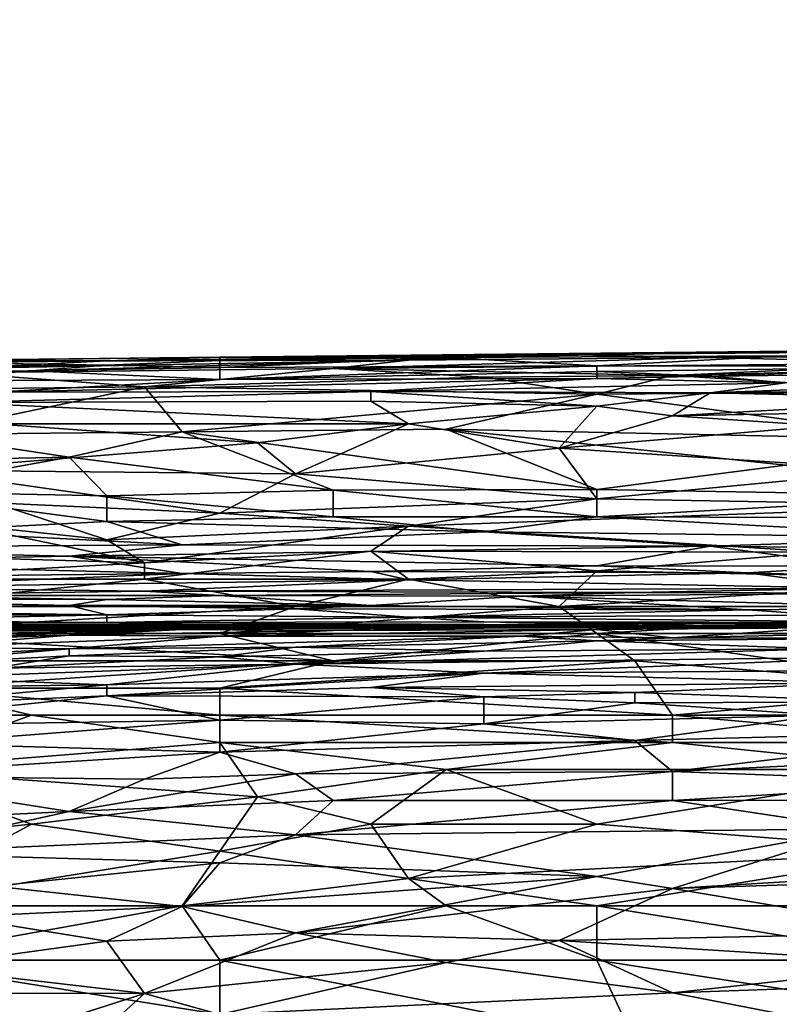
# Model space of a CAD drawing. Extents: x -160 to 10, y -10 to 160.
# Tile 301 of 450: x -0.0899 to -0.0565, y 0.237 to 0.2802. Entities that reach past the tile are written whole.
import ezdxf

# ---------------------------------------------------------------- set-up
doc = ezdxf.new("R2010")
doc.units = 0
doc.styles.get("Standard").update_dxf_attribs({"font": 'ARIAL.TTF'})
doc.dimstyles.new('EZ_METRIC', dxfattribs={"dimtxt": 8, "dimasz": 5, "dimexe": 1.25, "dimexo": 5, "dimtad": 1, "dimdec": 0, "dimcen": 2.5, "dimazin": 3, "dimtfac": 1, "dimtmove": 0, "dimatfit": 3})

# ---------------------------------------------------------------- blocks, each defined once
blk = doc.blocks.new('_CLOSEDFILLED')
at = {"color": 0, "linetype": 'BYBLOCK'}
blk.add_solid([(-1, 0.164399), (0, 0), (-1, -0.164399)], dxfattribs=at)
blk = doc.blocks.new('*D1')
for p, q in [((-5.3, 150.265798), (-10.3, 150.265798)), ((-0.3, 5.265798), (-0.3, 150.265798)), ((-0.3, 150.265798), (0.3, 150.265798)), ((0.3, 5.265798), (0.3, 150.265798)), ((5.3, 150.265798), (10.3, 150.265798))]:
    blk.add_line(p, q)
at = {"layer": 'Defpoints'}
for p in [(-0.3, 150.265798), (-0.3, 0.265798), (0.3, 0.265798)]:
    blk.add_point(p, dxfattribs=at)
at = {"xscale": 5, "yscale": 5}
blk.add_blockref('_CLOSEDFILLED', (-0.3, 150.265798), dxfattribs=at)
at = {"xscale": 5, "yscale": 5, "rotation": 180}
blk.add_blockref('_CLOSEDFILLED', (0.3, 150.265798), dxfattribs=at)
at = {"insert": (0, 154.890798), "char_height": 8, "attachment_point": 5}
blk.add_mtext('1', dxfattribs=at)

msp = doc.modelspace()

# ---------------------------------------------------------------- linework, layer by layer
for points in [[(-0.094304, 0.265209, 1.146081), (-0.081062, 0.265236, 1.149203), (-0.081062, 0.26538, 1.14452)], [(-0.094304, 0.265233, 1.14452), (-0.081062, 0.26538, 1.14452), (-0.086027, 0.265221, 1.141397)], [(-0.094304, 0.265233, 1.14452), (-0.094304, 0.265209, 1.146081), (-0.081062, 0.26538, 1.14452)], [(-0.086027, 0.265221, 1.141397), (-0.081062, 0.26538, 1.14452), (-0.066165, 0.265497, 1.142958)], [(-0.072786, 0.265243, 1.139836), (-0.086027, 0.265221, 1.141397), (-0.066165, 0.265497, 1.142958)], [(-0.081062, 0.26538, 1.14452), (-0.054578, 0.265653, 1.146081), (-0.066165, 0.265497, 1.142958)], [(-0.07113, 0.265362, 1.149203), (-0.054578, 0.265653, 1.146081), (-0.081062, 0.26538, 1.14452)], [(-0.081062, 0.265236, 1.149203), (-0.07113, 0.265362, 1.149203), (-0.081062, 0.26538, 1.14452)], [(-0.072786, 0.265243, 1.139836), (-0.066165, 0.265497, 1.142958), (-0.059544, 0.265365, 1.139836)], [(-0.07113, 0.265362, 1.149203), (-0.056233, 0.265434, 1.150764), (-0.054578, 0.265653, 1.146081)], [(-0.07113, 0.265362, 1.149203), (-0.06451, 0.26499, 1.153887), (-0.056233, 0.265434, 1.150764)], [(-0.066165, 0.265497, 1.142958), (-0.054578, 0.265653, 1.146081), (-0.042992, 0.265672, 1.142958)], [(-0.066165, 0.265497, 1.142958), (-0.042992, 0.265672, 1.142958), (-0.059544, 0.265365, 1.139836)], [(-0.047957, 0.264967, 1.155448), (-0.056233, 0.265434, 1.150764), (-0.06451, 0.26499, 1.153887)], [(-0.059544, 0.265365, 1.139836), (-0.042992, 0.265672, 1.142958), (-0.047957, 0.265447, 1.139836)], [(-0.049613, 0.265117, 1.136713), (-0.059544, 0.265365, 1.139836), (-0.047957, 0.265447, 1.139836)], [(-0.115821, 0.264839, 1.147642), (-0.086027, 0.265031, 1.150764), (-0.094304, 0.265159, 1.147642)], [(-0.104235, 0.264721, 1.150764), (-0.086027, 0.265031, 1.150764), (-0.115821, 0.264839, 1.147642)], [(-0.086027, 0.265221, 1.141397), (-0.104235, 0.26501, 1.141397), (-0.094304, 0.265233, 1.14452)], [(-0.104235, 0.26501, 1.141397), (-0.086027, 0.265221, 1.141397), (-0.092648, 0.264877, 1.138275)], [(-0.104235, 0.264721, 1.150764), (-0.089338, 0.264775, 1.152326), (-0.086027, 0.265031, 1.150764)], [(-0.094304, 0.265159, 1.147642), (-0.081062, 0.265236, 1.149203), (-0.094304, 0.265209, 1.146081)], [(-0.081062, 0.265236, 1.149203), (-0.094304, 0.265159, 1.147642), (-0.086027, 0.265031, 1.150764)], [(-0.092648, 0.264877, 1.138275), (-0.086027, 0.265221, 1.141397), (-0.072786, 0.265243, 1.139836)], [(-0.092648, 0.264684, 1.136713), (-0.072786, 0.265243, 1.139836), (-0.076096, 0.264879, 1.136713)], [(-0.092648, 0.264877, 1.138275), (-0.072786, 0.265243, 1.139836), (-0.092648, 0.264684, 1.136713)], [(-0.089338, 0.264775, 1.152326), (-0.081062, 0.264921, 1.152326), (-0.086027, 0.265031, 1.150764)], [(-0.081062, 0.265236, 1.149203), (-0.086027, 0.265031, 1.150764), (-0.081062, 0.264921, 1.152326)], [(-0.081062, 0.265236, 1.149203), (-0.081062, 0.264921, 1.152326), (-0.07113, 0.265362, 1.149203)], [(-0.06451, 0.26499, 1.153887), (-0.07113, 0.265362, 1.149203), (-0.081062, 0.264921, 1.152326)], [(-0.081062, 0.2644, 1.155448), (-0.06451, 0.264741, 1.155448), (-0.06451, 0.26499, 1.153887)], [(-0.081062, 0.264921, 1.152326), (-0.081062, 0.2644, 1.155448), (-0.06451, 0.26499, 1.153887)], [(-0.076096, 0.264879, 1.136713), (-0.059544, 0.265365, 1.139836), (-0.049613, 0.265117, 1.136713)], [(-0.059544, 0.265365, 1.139836), (-0.076096, 0.264879, 1.136713), (-0.072786, 0.265243, 1.139836)], [(-0.076096, 0.264879, 1.136713), (-0.049613, 0.265117, 1.136713), (-0.061199, 0.264576, 1.133591)], [(-0.06451, 0.26499, 1.153887), (-0.06451, 0.264741, 1.155448), (-0.047957, 0.264967, 1.155448)], [(-0.06451, 0.264741, 1.155448), (-0.059544, 0.26454, 1.157009), (-0.047957, 0.264967, 1.155448)], [(-0.061199, 0.264576, 1.133591), (-0.049613, 0.265117, 1.136713), (-0.047957, 0.264911, 1.135152)], [(-0.059544, 0.26454, 1.157009), (-0.042992, 0.26473, 1.157009), (-0.047957, 0.264967, 1.155448)], [(-0.104235, 0.264721, 1.150764), (-0.099269, 0.264311, 1.153887), (-0.089338, 0.264775, 1.152326)], [(-0.099269, 0.264311, 1.153887), (-0.081062, 0.2644, 1.155448), (-0.089338, 0.264775, 1.152326)], [(-0.097614, 0.263923, 1.13203), (-0.092648, 0.264684, 1.136713), (-0.084372, 0.264081, 1.13203)], [(-0.092648, 0.264684, 1.136713), (-0.076096, 0.264879, 1.136713), (-0.084372, 0.264081, 1.13203)], [(-0.089338, 0.264775, 1.152326), (-0.081062, 0.2644, 1.155448), (-0.081062, 0.264921, 1.152326)], [(-0.084372, 0.264081, 1.13203), (-0.076096, 0.264879, 1.136713), (-0.069475, 0.2645, 1.133591)], [(-0.081062, 0.2644, 1.155448), (-0.06451, 0.264437, 1.157009), (-0.06451, 0.264741, 1.155448)], [(-0.069475, 0.2645, 1.133591), (-0.076096, 0.264879, 1.136713), (-0.061199, 0.264576, 1.133591)], [(-0.069475, 0.2645, 1.133591), (-0.061199, 0.264576, 1.133591), (-0.06451, 0.263752, 1.128907)], [(-0.06451, 0.264437, 1.157009), (-0.059544, 0.26454, 1.157009), (-0.06451, 0.264741, 1.155448)], [(-0.06451, 0.263752, 1.128907), (-0.061199, 0.264576, 1.133591), (-0.049613, 0.26386, 1.128907)], [(-0.06451, 0.264437, 1.157009), (-0.056233, 0.264252, 1.158571), (-0.059544, 0.26454, 1.157009)], [(-0.061199, 0.264576, 1.133591), (-0.047957, 0.264911, 1.135152), (-0.049613, 0.26386, 1.128907)], [(-0.059544, 0.26454, 1.157009), (-0.056233, 0.264252, 1.158571), (-0.042992, 0.26473, 1.157009)], [(-0.099269, 0.264311, 1.153887), (-0.090993, 0.263845, 1.157009), (-0.081062, 0.2644, 1.155448)], [(-0.097614, 0.263923, 1.13203), (-0.084372, 0.264081, 1.13203), (-0.094304, 0.261978, 1.121101)], [(-0.094304, 0.261978, 1.121101), (-0.084372, 0.264081, 1.13203), (-0.082717, 0.262104, 1.121101)], [(-0.090993, 0.263845, 1.157009), (-0.06451, 0.264437, 1.157009), (-0.081062, 0.2644, 1.155448)], [(-0.06451, 0.264437, 1.157009), (-0.090993, 0.263845, 1.157009), (-0.074441, 0.263868, 1.158571)], [(-0.084372, 0.264081, 1.13203), (-0.069475, 0.2645, 1.133591), (-0.06451, 0.263752, 1.128907)], [(-0.082717, 0.262104, 1.121101), (-0.084372, 0.264081, 1.13203), (-0.06451, 0.263752, 1.128907)], [(-0.074441, 0.263868, 1.158571), (-0.056233, 0.264252, 1.158571), (-0.06451, 0.264437, 1.157009)], [(-0.074441, 0.263868, 1.158571), (-0.059544, 0.263804, 1.160132), (-0.056233, 0.264252, 1.158571)], [(-0.059544, 0.263804, 1.160132), (-0.039681, 0.264066, 1.160132), (-0.044647, 0.264382, 1.158571)], [(-0.056233, 0.264252, 1.158571), (-0.059544, 0.263804, 1.160132), (-0.044647, 0.264382, 1.158571)], [(-0.092648, 0.263384, 1.158571), (-0.074441, 0.263439, 1.160132), (-0.074441, 0.263868, 1.158571)], [(-0.074441, 0.263868, 1.158571), (-0.090993, 0.263845, 1.157009), (-0.092648, 0.263384, 1.158571)], [(-0.06451, 0.263752, 1.128907), (-0.07113, 0.262211, 1.121101), (-0.082717, 0.262104, 1.121101)], [(-0.059544, 0.263804, 1.160132), (-0.074441, 0.263868, 1.158571), (-0.06451, 0.263231, 1.161693)], [(-0.074441, 0.263439, 1.160132), (-0.06451, 0.263231, 1.161693), (-0.074441, 0.263868, 1.158571)], [(-0.06451, 0.263752, 1.128907), (-0.049613, 0.261764, 1.117979), (-0.07113, 0.262211, 1.121101)], [(-0.049613, 0.26386, 1.128907), (-0.049613, 0.261764, 1.117979), (-0.06451, 0.263752, 1.128907)], [(-0.06451, 0.263231, 1.161693), (-0.061199, 0.262797, 1.163254), (-0.059544, 0.263804, 1.160132)], [(-0.061199, 0.262797, 1.163254), (-0.047957, 0.263545, 1.161693), (-0.059544, 0.263804, 1.160132)], [(-0.059544, 0.263804, 1.160132), (-0.047957, 0.263545, 1.161693), (-0.039681, 0.264066, 1.160132)], [(-0.074441, 0.263439, 1.160132), (-0.092648, 0.263384, 1.158571), (-0.072786, 0.262447, 1.163254)], [(-0.072786, 0.262447, 1.163254), (-0.092648, 0.263384, 1.158571), (-0.090993, 0.262456, 1.161693)], [(-0.072786, 0.262447, 1.163254), (-0.06451, 0.263231, 1.161693), (-0.074441, 0.263439, 1.160132)], [(-0.066165, 0.261386, 1.166377), (-0.06451, 0.263231, 1.161693), (-0.072786, 0.262447, 1.163254)], [(-0.061199, 0.262797, 1.163254), (-0.06451, 0.263231, 1.161693), (-0.066165, 0.261386, 1.166377)], [(-0.061199, 0.262797, 1.163254), (-0.047957, 0.26305, 1.163254), (-0.047957, 0.263545, 1.161693)], [(-0.054578, 0.262367, 1.164815), (-0.061199, 0.262797, 1.163254), (-0.066165, 0.261386, 1.166377)], [(-0.047957, 0.26305, 1.163254), (-0.061199, 0.262797, 1.163254), (-0.054578, 0.262367, 1.164815)], [(-0.079407, 0.261621, 1.164815), (-0.090993, 0.262456, 1.161693), (-0.094304, 0.260411, 1.166377)], [(-0.090993, 0.262456, 1.161693), (-0.079407, 0.261621, 1.164815), (-0.072786, 0.262447, 1.163254)], [(-0.077751, 0.260253, 1.167938), (-0.072786, 0.262447, 1.163254), (-0.079407, 0.261621, 1.164815)], [(-0.066165, 0.261386, 1.166377), (-0.072786, 0.262447, 1.163254), (-0.077751, 0.260253, 1.167938)], [(-0.066165, 0.261386, 1.166377), (-0.051268, 0.26042, 1.169499), (-0.054578, 0.262367, 1.164815)], [(-0.109201, 0.260563, 1.113295), (-0.094304, 0.261978, 1.121101), (-0.087683, 0.260991, 1.114856)], [(-0.082717, 0.262104, 1.121101), (-0.087683, 0.260991, 1.114856), (-0.094304, 0.261978, 1.121101)], [(-0.087683, 0.260991, 1.114856), (-0.082717, 0.262104, 1.121101), (-0.076096, 0.259539, 1.105489)], [(-0.082717, 0.262104, 1.121101), (-0.07113, 0.262211, 1.121101), (-0.06451, 0.25956, 1.105489)], [(-0.076096, 0.259539, 1.105489), (-0.082717, 0.262104, 1.121101), (-0.06451, 0.25956, 1.105489)], [(-0.056233, 0.260632, 1.111734), (-0.07113, 0.262211, 1.121101), (-0.049613, 0.261764, 1.117979)], [(-0.06451, 0.25956, 1.105489), (-0.07113, 0.262211, 1.121101), (-0.056233, 0.260632, 1.111734)], [(-0.094304, 0.260411, 1.166377), (-0.077751, 0.260253, 1.167938), (-0.079407, 0.261621, 1.164815)], [(-0.077751, 0.260253, 1.167938), (-0.06451, 0.259157, 1.17106), (-0.066165, 0.261386, 1.166377)], [(-0.066165, 0.261386, 1.166377), (-0.06451, 0.259157, 1.17106), (-0.051268, 0.26042, 1.169499)], [(-0.087683, 0.260991, 1.114856), (-0.095959, 0.259486, 1.105489), (-0.109201, 0.260563, 1.113295)], [(-0.095959, 0.259486, 1.105489), (-0.087683, 0.260991, 1.114856), (-0.086027, 0.259282, 1.103928)], [(-0.086027, 0.259282, 1.103928), (-0.087683, 0.260991, 1.114856), (-0.076096, 0.259539, 1.105489)], [(-0.06451, 0.25956, 1.105489), (-0.056233, 0.260632, 1.111734), (-0.047957, 0.259288, 1.103928)], [(-0.094304, 0.260411, 1.166377), (-0.081062, 0.258523, 1.17106), (-0.077751, 0.260253, 1.167938)], [(-0.090993, 0.258981, 1.169499), (-0.081062, 0.258523, 1.17106), (-0.094304, 0.260411, 1.166377)], [(-0.081062, 0.258523, 1.17106), (-0.06451, 0.259157, 1.17106), (-0.077751, 0.260253, 1.167938)], [(-0.06451, 0.259157, 1.17106), (-0.047957, 0.25887, 1.172621), (-0.051268, 0.26042, 1.169499)], [(-0.095959, 0.259486, 1.105489), (-0.086027, 0.259282, 1.103928), (-0.086027, 0.258163, 1.096122)], [(-0.094304, 0.257738, 1.092999), (-0.095959, 0.259486, 1.105489), (-0.086027, 0.258163, 1.096122)], [(-0.086027, 0.259282, 1.103928), (-0.076096, 0.259539, 1.105489), (-0.076096, 0.258373, 1.097683)], [(-0.076096, 0.259539, 1.105489), (-0.06451, 0.25956, 1.105489), (-0.06451, 0.258362, 1.097683)], [(-0.076096, 0.258373, 1.097683), (-0.076096, 0.259539, 1.105489), (-0.06451, 0.258362, 1.097683)], [(-0.06451, 0.25956, 1.105489), (-0.047957, 0.259288, 1.103928), (-0.06451, 0.258362, 1.097683)], [(-0.092648, 0.258063, 1.17106), (-0.086027, 0.257359, 1.172621), (-0.090993, 0.258981, 1.169499)], [(-0.090993, 0.258981, 1.169499), (-0.086027, 0.257359, 1.172621), (-0.081062, 0.258523, 1.17106)], [(-0.086027, 0.258163, 1.096122), (-0.086027, 0.259282, 1.103928), (-0.076096, 0.258373, 1.097683)], [(-0.06451, 0.259157, 1.17106), (-0.081062, 0.258523, 1.17106), (-0.072786, 0.257952, 1.172621)], [(-0.047957, 0.25887, 1.172621), (-0.06451, 0.259157, 1.17106), (-0.072786, 0.257952, 1.172621)], [(-0.06451, 0.258362, 1.097683), (-0.047957, 0.259288, 1.103928), (-0.049613, 0.25833, 1.097683)], [(-0.072786, 0.257952, 1.172621), (-0.081062, 0.258523, 1.17106), (-0.086027, 0.257359, 1.172621)], [(-0.047957, 0.25887, 1.172621), (-0.072786, 0.257952, 1.172621), (-0.054578, 0.256823, 1.175309)], [(-0.099269, 0.25678, 1.172621), (-0.084372, 0.256343, 1.174183), (-0.092648, 0.258063, 1.17106)], [(-0.094304, 0.257738, 1.092999), (-0.086027, 0.258163, 1.096122), (-0.082717, 0.257142, 1.088316)], [(-0.092648, 0.258063, 1.17106), (-0.084372, 0.256343, 1.174183), (-0.086027, 0.257359, 1.172621)], [(-0.086027, 0.258163, 1.096122), (-0.076096, 0.258373, 1.097683), (-0.069475, 0.257715, 1.092999)], [(-0.082717, 0.257142, 1.088316), (-0.086027, 0.258163, 1.096122), (-0.069475, 0.257715, 1.092999)], [(-0.069475, 0.257715, 1.092999), (-0.076096, 0.258373, 1.097683), (-0.06451, 0.258362, 1.097683)], [(-0.047957, 0.25746, 1.091438), (-0.069475, 0.257715, 1.092999), (-0.06451, 0.258362, 1.097683)], [(-0.047957, 0.25746, 1.091438), (-0.06451, 0.258362, 1.097683), (-0.049613, 0.25833, 1.097683)], [(-0.094304, 0.257738, 1.092999), (-0.082717, 0.257142, 1.088316), (-0.104235, 0.257006, 1.086754)], [(-0.086027, 0.257359, 1.172621), (-0.084372, 0.256343, 1.174183), (-0.072786, 0.257952, 1.172621)], [(-0.084372, 0.256343, 1.174183), (-0.074441, 0.256856, 1.174183), (-0.072786, 0.257952, 1.172621)], [(-0.082717, 0.257142, 1.088316), (-0.069475, 0.257715, 1.092999), (-0.059544, 0.257086, 1.088316)], [(-0.072786, 0.257952, 1.172621), (-0.074441, 0.256856, 1.174183), (-0.054578, 0.256823, 1.175309)], [(-0.069475, 0.257715, 1.092999), (-0.047957, 0.25746, 1.091438), (-0.059544, 0.257086, 1.088316)], [(-0.059544, 0.257086, 1.088316), (-0.047957, 0.25746, 1.091438), (-0.039681, 0.256849, 1.086754)], [(-0.104235, 0.257006, 1.086754), (-0.082717, 0.257142, 1.088316), (-0.087683, 0.256634, 1.083632)], [(-0.10258, 0.256356, 1.08051), (-0.104235, 0.257006, 1.086754), (-0.087683, 0.256634, 1.083632)], [(-0.084372, 0.256343, 1.174183), (-0.099269, 0.25678, 1.172621), (-0.097614, 0.255628, 1.17425)], [(-0.082717, 0.257142, 1.088316), (-0.059544, 0.257086, 1.088316), (-0.087683, 0.256634, 1.083632)], [(-0.087683, 0.256634, 1.083632), (-0.059544, 0.257086, 1.088316), (-0.06451, 0.256223, 1.08051)], [(-0.084372, 0.255628, 1.175026), (-0.072786, 0.255628, 1.175725), (-0.074441, 0.256856, 1.174183)], [(-0.084372, 0.256343, 1.174183), (-0.084372, 0.255628, 1.175026), (-0.074441, 0.256856, 1.174183)], [(-0.054578, 0.256823, 1.175309), (-0.074441, 0.256856, 1.174183), (-0.06451, 0.255996, 1.175744)], [(-0.072786, 0.255628, 1.175725), (-0.06451, 0.255996, 1.175744), (-0.074441, 0.256856, 1.174183)], [(-0.06451, 0.256223, 1.08051), (-0.059544, 0.257086, 1.088316), (-0.052923, 0.256198, 1.08051)], [(-0.06451, 0.255996, 1.175744), (-0.046302, 0.255628, 1.176895), (-0.054578, 0.256823, 1.175309)], [(-0.059544, 0.257086, 1.088316), (-0.039681, 0.256849, 1.086754), (-0.052923, 0.256198, 1.08051)], [(-0.10258, 0.256356, 1.08051), (-0.082717, 0.25588, 1.075826), (-0.104235, 0.255664, 1.072703)], [(-0.10258, 0.256356, 1.08051), (-0.087683, 0.256634, 1.083632), (-0.082717, 0.25588, 1.075826)], [(-0.097614, 0.255628, 1.17425), (-0.084372, 0.255628, 1.175026), (-0.084372, 0.256343, 1.174183)], [(-0.087683, 0.256634, 1.083632), (-0.06451, 0.256223, 1.08051), (-0.074441, 0.255967, 1.077387)], [(-0.082717, 0.25588, 1.075826), (-0.087683, 0.256634, 1.083632), (-0.074441, 0.255967, 1.077387)], [(-0.104235, 0.255664, 1.072703), (-0.082717, 0.25588, 1.075826), (-0.097614, 0.255261, 1.066459)], [(-0.097614, 0.255261, 1.066459), (-0.082717, 0.25588, 1.075826), (-0.072786, 0.255601, 1.072703)], [(-0.082717, 0.25588, 1.075826), (-0.074441, 0.255967, 1.077387), (-0.072786, 0.255601, 1.072703)], [(-0.074441, 0.255967, 1.077387), (-0.06451, 0.256223, 1.08051), (-0.057889, 0.255907, 1.077387)], [(-0.057889, 0.255907, 1.077387), (-0.072786, 0.255601, 1.072703), (-0.074441, 0.255967, 1.077387)], [(-0.066165, 0.254434, 1.177144), (-0.06451, 0.255996, 1.175744), (-0.072786, 0.255628, 1.175725)], [(-0.072786, 0.255601, 1.072703), (-0.057889, 0.255907, 1.077387), (-0.052923, 0.255241, 1.06802)], [(-0.046302, 0.255628, 1.176895), (-0.06451, 0.255996, 1.175744), (-0.066165, 0.254434, 1.177144)], [(-0.06451, 0.256223, 1.08051), (-0.052923, 0.256198, 1.08051), (-0.057889, 0.255907, 1.077387)], [(-0.057889, 0.255907, 1.077387), (-0.052923, 0.256198, 1.08051), (-0.047957, 0.255634, 1.074265)], [(-0.057889, 0.255907, 1.077387), (-0.047957, 0.255634, 1.074265), (-0.052923, 0.255241, 1.06802)], [(-0.084372, 0.255628, 1.175026), (-0.097614, 0.255628, 1.17425), (-0.095959, 0.254434, 1.175623)], [(-0.097614, 0.255261, 1.066459), (-0.072786, 0.255601, 1.072703), (-0.084372, 0.255099, 1.063336)], [(-0.095959, 0.254434, 1.175623), (-0.077751, 0.254434, 1.176607), (-0.084372, 0.255628, 1.175026)], [(-0.084372, 0.255628, 1.175026), (-0.077751, 0.254434, 1.176607), (-0.072786, 0.255628, 1.175725)], [(-0.072786, 0.255601, 1.072703), (-0.052923, 0.255241, 1.06802), (-0.084372, 0.255099, 1.063336)], [(-0.072786, 0.255628, 1.175725), (-0.077751, 0.254434, 1.176607), (-0.066165, 0.254434, 1.177144)], [(-0.066165, 0.254434, 1.177144), (-0.044647, 0.254434, 1.177869), (-0.046302, 0.255628, 1.176895)], [(-0.097614, 0.254914, 1.058653), (-0.097614, 0.255261, 1.066459), (-0.084372, 0.255099, 1.063336)], [(-0.084372, 0.255099, 1.063336), (-0.081062, 0.254919, 1.058653), (-0.097614, 0.254914, 1.058653)], [(-0.084372, 0.255099, 1.063336), (-0.052923, 0.255241, 1.06802), (-0.062854, 0.25504, 1.063336)], [(-0.081062, 0.254919, 1.058653), (-0.084372, 0.255099, 1.063336), (-0.062854, 0.25504, 1.063336)], [(-0.081062, 0.254919, 1.058653), (-0.062854, 0.25504, 1.063336), (-0.06782, 0.254889, 1.058653)], [(-0.062854, 0.25504, 1.063336), (-0.051268, 0.255018, 1.063336), (-0.06782, 0.254889, 1.058653)], [(-0.049613, 0.254377, 1.039918), (-0.06782, 0.254889, 1.058653), (-0.051268, 0.255018, 1.063336)], [(-0.062854, 0.25504, 1.063336), (-0.052923, 0.255241, 1.06802), (-0.051268, 0.255018, 1.063336)], [(-0.10258, 0.254796, 1.05553), (-0.087683, 0.254474, 1.041479), (-0.10589, 0.254334, 1.036795)], [(-0.10258, 0.254796, 1.05553), (-0.097614, 0.254914, 1.058653), (-0.086027, 0.254743, 1.052408)], [(-0.10258, 0.254796, 1.05553), (-0.086027, 0.254743, 1.052408), (-0.087683, 0.254474, 1.041479)], [(-0.097614, 0.254914, 1.058653), (-0.081062, 0.254919, 1.058653), (-0.086027, 0.254743, 1.052408)], [(-0.087683, 0.254474, 1.041479), (-0.086027, 0.254743, 1.052408), (-0.074441, 0.254473, 1.041479)], [(-0.086027, 0.254743, 1.052408), (-0.081062, 0.254919, 1.058653), (-0.074441, 0.254473, 1.041479)], [(-0.081062, 0.254919, 1.058653), (-0.06782, 0.254889, 1.058653), (-0.074441, 0.254473, 1.041479)], [(-0.074441, 0.254473, 1.041479), (-0.06782, 0.254889, 1.058653), (-0.057889, 0.25428, 1.035234)], [(-0.057889, 0.25428, 1.035234), (-0.06782, 0.254889, 1.058653), (-0.049613, 0.254377, 1.039918)], [(-0.114166, 0.253985, 1.022745), (-0.10589, 0.254334, 1.036795), (-0.086027, 0.254067, 1.022745)], [(-0.10589, 0.254334, 1.036795), (-0.087683, 0.254474, 1.041479), (-0.086027, 0.254067, 1.022745)], [(-0.097614, 0.25324, 1.176535), (-0.081062, 0.25324, 1.177377), (-0.077751, 0.254434, 1.176607)], [(-0.097614, 0.25324, 1.176535), (-0.077751, 0.254434, 1.176607), (-0.095959, 0.254434, 1.175623)], [(-0.087683, 0.254474, 1.041479), (-0.074441, 0.254473, 1.041479), (-0.077751, 0.254328, 1.035234)], [(-0.086027, 0.254067, 1.022745), (-0.087683, 0.254474, 1.041479), (-0.077751, 0.254328, 1.035234)], [(-0.077751, 0.254328, 1.035234), (-0.072786, 0.253964, 1.019622), (-0.086027, 0.254067, 1.022745)], [(-0.081062, 0.25324, 1.177377), (-0.06451, 0.25324, 1.178045), (-0.066165, 0.254434, 1.177144)], [(-0.077751, 0.254434, 1.176607), (-0.081062, 0.25324, 1.177377), (-0.066165, 0.254434, 1.177144)], [(-0.077751, 0.254328, 1.035234), (-0.074441, 0.254473, 1.041479), (-0.057889, 0.25428, 1.035234)], [(-0.072786, 0.253964, 1.019622), (-0.077751, 0.254328, 1.035234), (-0.057889, 0.25428, 1.035234)], [(-0.072786, 0.253964, 1.019622), (-0.057889, 0.25428, 1.035234), (-0.054578, 0.254054, 1.025867)], [(-0.06451, 0.25324, 1.178045), (-0.044647, 0.254434, 1.177869), (-0.066165, 0.254434, 1.177144)], [(-0.06451, 0.25324, 1.178045), (-0.041337, 0.25324, 1.178716), (-0.044647, 0.254434, 1.177869)], [(-0.057889, 0.25428, 1.035234), (-0.049613, 0.254377, 1.039918), (-0.054578, 0.254054, 1.025867)], [(-0.114166, 0.253985, 1.022745), (-0.086027, 0.254067, 1.022745), (-0.097614, 0.253817, 1.010255)], [(-0.10589, 0.253663, 0.999326), (-0.097614, 0.253817, 1.010255), (-0.086027, 0.253729, 1.002449)], [(-0.10589, 0.253663, 0.999326), (-0.086027, 0.253729, 1.002449), (-0.082717, 0.253647, 0.993081)], [(-0.097614, 0.253817, 1.010255), (-0.086027, 0.254067, 1.022745), (-0.086027, 0.253729, 1.002449)], [(-0.086027, 0.254067, 1.022745), (-0.072786, 0.253964, 1.019622), (-0.086027, 0.253729, 1.002449)], [(-0.086027, 0.253729, 1.002449), (-0.072786, 0.253964, 1.019622), (-0.069475, 0.253754, 1.008694)], [(-0.086027, 0.253729, 1.002449), (-0.069475, 0.253754, 1.008694), (-0.061199, 0.253596, 0.99152)], [(-0.082717, 0.253647, 0.993081), (-0.086027, 0.253729, 1.002449), (-0.061199, 0.253596, 0.99152)], [(-0.081062, 0.253537, 0.858817), (-0.07113, 0.253606, 0.858817), (-0.059544, 0.253708, 0.847888)], [(-0.06451, 0.253567, 0.827592), (-0.081062, 0.253537, 0.858817), (-0.059544, 0.253708, 0.847888)], [(-0.049613, 0.253726, 1.011816), (-0.072786, 0.253964, 1.019622), (-0.054578, 0.254054, 1.025867)], [(-0.069475, 0.253754, 1.008694), (-0.072786, 0.253964, 1.019622), (-0.049613, 0.253726, 1.011816)], [(-0.07113, 0.253606, 0.858817), (-0.062854, 0.253578, 0.868184), (-0.059544, 0.253708, 0.847888)], [(-0.061199, 0.253596, 0.99152), (-0.069475, 0.253754, 1.008694), (-0.051268, 0.253647, 1.005571)], [(-0.069475, 0.253754, 1.008694), (-0.049613, 0.253726, 1.011816), (-0.051268, 0.253647, 1.005571)], [(-0.06451, 0.253567, 0.827592), (-0.059544, 0.253708, 0.847888), (-0.044647, 0.253737, 0.82447)], [(-0.047957, 0.253647, 0.813541), (-0.06451, 0.253567, 0.827592), (-0.044647, 0.253737, 0.82447)], [(-0.059544, 0.253708, 0.847888), (-0.062854, 0.253578, 0.868184), (-0.049613, 0.253716, 0.854133)], [(-0.062854, 0.253578, 0.868184), (-0.042992, 0.253662, 0.861939), (-0.049613, 0.253716, 0.854133)], [(-0.059544, 0.253708, 0.847888), (-0.046302, 0.253764, 0.843205), (-0.044647, 0.253737, 0.82447)], [(-0.059544, 0.253708, 0.847888), (-0.049613, 0.253716, 0.854133), (-0.046302, 0.253764, 0.843205)], [(-0.097614, 0.253616, 0.983714), (-0.10589, 0.253663, 0.999326), (-0.082717, 0.253647, 0.993081)], [(-0.10589, 0.253433, 0.947806), (-0.094304, 0.253547, 0.955612), (-0.089338, 0.253473, 0.935316)], [(-0.10589, 0.253433, 0.947806), (-0.089338, 0.253473, 0.935316), (-0.094304, 0.253441, 0.930633)], [(-0.100924, 0.253579, 0.971224), (-0.097614, 0.253616, 0.983714), (-0.082717, 0.253604, 0.977469)], [(-0.090993, 0.253594, 0.968102), (-0.100924, 0.253579, 0.971224), (-0.082717, 0.253604, 0.977469)], [(-0.100924, 0.253329, 0.916582), (-0.094304, 0.253441, 0.930633), (-0.084372, 0.253442, 0.910337)], [(-0.094304, 0.25338, 0.902531), (-0.100924, 0.253329, 0.916582), (-0.084372, 0.253442, 0.910337)], [(-0.097614, 0.253616, 0.983714), (-0.082717, 0.253647, 0.993081), (-0.082717, 0.253604, 0.977469)], [(-0.095959, 0.253326, 0.871306), (-0.081062, 0.253537, 0.858817), (-0.094304, 0.253323, 0.860378)], [(-0.095959, 0.253326, 0.871306), (-0.079407, 0.253502, 0.872868), (-0.081062, 0.253537, 0.858817)], [(-0.095959, 0.253361, 0.88848), (-0.094304, 0.25338, 0.902531), (-0.079407, 0.253502, 0.872868)], [(-0.095959, 0.253326, 0.871306), (-0.095959, 0.253361, 0.88848), (-0.079407, 0.253502, 0.872868)], [(-0.090993, 0.253594, 0.968102), (-0.074441, 0.253558, 0.954051), (-0.094304, 0.253547, 0.955612)], [(-0.094304, 0.253547, 0.955612), (-0.074441, 0.253558, 0.954051), (-0.089338, 0.253473, 0.935316)], [(-0.094304, 0.253323, 0.860378), (-0.081062, 0.253537, 0.858817), (-0.082717, 0.253425, 0.840082)], [(-0.079407, 0.253502, 0.872868), (-0.094304, 0.25338, 0.902531), (-0.076096, 0.253483, 0.879113)], [(-0.076096, 0.253483, 0.879113), (-0.094304, 0.25338, 0.902531), (-0.081062, 0.253453, 0.893164)], [(-0.094304, 0.253441, 0.930633), (-0.089338, 0.253473, 0.935316), (-0.084372, 0.253442, 0.910337)], [(-0.081062, 0.253453, 0.893164), (-0.094304, 0.25338, 0.902531), (-0.084372, 0.253442, 0.910337)], [(-0.094304, 0.253189, 0.844766), (-0.094304, 0.253323, 0.860378), (-0.082717, 0.253425, 0.840082)], [(-0.094304, 0.253189, 0.844766), (-0.082717, 0.253425, 0.840082), (-0.094304, 0.253029, 0.833837)], [(-0.087683, 0.253172, 0.829154), (-0.094304, 0.253029, 0.833837), (-0.082717, 0.253425, 0.840082)], [(-0.090993, 0.253594, 0.968102), (-0.082717, 0.253604, 0.977469), (-0.06782, 0.253594, 0.966541)], [(-0.090993, 0.253594, 0.968102), (-0.06782, 0.253594, 0.966541), (-0.074441, 0.253558, 0.954051)], [(-0.089338, 0.253473, 0.935316), (-0.074441, 0.253558, 0.954051), (-0.074441, 0.253504, 0.938439)], [(-0.089338, 0.253473, 0.935316), (-0.074441, 0.253504, 0.938439), (-0.061199, 0.253497, 0.92751)], [(-0.089338, 0.253473, 0.935316), (-0.061199, 0.253497, 0.92751), (-0.06451, 0.253491, 0.915021)], [(-0.089338, 0.253473, 0.935316), (-0.06451, 0.253491, 0.915021), (-0.084372, 0.253442, 0.910337)], [(-0.087683, 0.253172, 0.829154), (-0.082717, 0.253425, 0.840082), (-0.076096, 0.253372, 0.82447)], [(-0.087683, 0.253172, 0.829154), (-0.076096, 0.253372, 0.82447), (-0.081062, 0.253136, 0.816664)], [(-0.084372, 0.253442, 0.910337), (-0.052923, 0.253542, 0.899408), (-0.06451, 0.253492, 0.894725)], [(-0.084372, 0.253442, 0.910337), (-0.06451, 0.253491, 0.915021), (-0.052923, 0.253542, 0.899408)], [(-0.081062, 0.253453, 0.893164), (-0.084372, 0.253442, 0.910337), (-0.06451, 0.253492, 0.894725)], [(-0.082717, 0.253647, 0.993081), (-0.06782, 0.253592, 0.977469), (-0.082717, 0.253604, 0.977469)], [(-0.082717, 0.253647, 0.993081), (-0.061199, 0.253596, 0.99152), (-0.06782, 0.253592, 0.977469)], [(-0.082717, 0.253604, 0.977469), (-0.06782, 0.253592, 0.977469), (-0.06782, 0.253594, 0.966541)], [(-0.082717, 0.253425, 0.840082), (-0.06451, 0.253567, 0.827592), (-0.076096, 0.253372, 0.82447)], [(-0.082717, 0.253425, 0.840082), (-0.081062, 0.253537, 0.858817), (-0.06451, 0.253567, 0.827592)], [(-0.081062, 0.253537, 0.858817), (-0.079407, 0.253502, 0.872868), (-0.07113, 0.253606, 0.858817)], [(-0.081062, 0.253453, 0.893164), (-0.06451, 0.253492, 0.894725), (-0.076096, 0.253483, 0.879113)], [(-0.081062, 0.253136, 0.816664), (-0.076096, 0.253372, 0.82447), (-0.06451, 0.253415, 0.813541)], [(-0.06451, 0.253415, 0.813541), (-0.06782, 0.253131, 0.802613), (-0.081062, 0.253136, 0.816664)], [(-0.079407, 0.253502, 0.872868), (-0.076096, 0.253483, 0.879113), (-0.07113, 0.253606, 0.858817)], [(-0.07113, 0.253606, 0.858817), (-0.076096, 0.253483, 0.879113), (-0.062854, 0.253578, 0.868184)], [(-0.062854, 0.253578, 0.868184), (-0.076096, 0.253483, 0.879113), (-0.057889, 0.253544, 0.87599)], [(-0.076096, 0.253372, 0.82447), (-0.06451, 0.253567, 0.827592), (-0.06451, 0.253415, 0.813541)], [(-0.06451, 0.253492, 0.894725), (-0.057889, 0.253544, 0.87599), (-0.076096, 0.253483, 0.879113)], [(-0.074441, 0.253558, 0.954051), (-0.06782, 0.253594, 0.966541), (-0.062854, 0.253571, 0.957173)], [(-0.074441, 0.253558, 0.954051), (-0.062854, 0.253571, 0.957173), (-0.074441, 0.253504, 0.938439)], [(-0.074441, 0.253504, 0.938439), (-0.062854, 0.253571, 0.957173), (-0.049613, 0.253516, 0.936878)], [(-0.074441, 0.253504, 0.938439), (-0.049613, 0.253516, 0.936878), (-0.061199, 0.253497, 0.92751)], [(-0.06782, 0.253592, 0.977469), (-0.061199, 0.253596, 0.99152), (-0.046302, 0.253561, 0.986837)], [(-0.06782, 0.253592, 0.977469), (-0.046302, 0.253561, 0.986837), (-0.06782, 0.253594, 0.966541)], [(-0.06782, 0.253594, 0.966541), (-0.046302, 0.253561, 0.986837), (-0.036371, 0.253585, 0.969663)], [(-0.06782, 0.253594, 0.966541), (-0.036371, 0.253585, 0.969663), (-0.062854, 0.253571, 0.957173)], [(-0.06782, 0.253131, 0.802613), (-0.06451, 0.253415, 0.813541), (-0.061199, 0.253053, 0.794807)], [(-0.06451, 0.253415, 0.813541), (-0.06451, 0.253567, 0.827592), (-0.047957, 0.253647, 0.813541)], [(-0.06451, 0.253415, 0.813541), (-0.047957, 0.253647, 0.813541), (-0.054578, 0.253498, 0.808858)], [(-0.06451, 0.253492, 0.894725), (-0.052923, 0.253542, 0.899408), (-0.057889, 0.253544, 0.87599)], [(-0.052923, 0.253542, 0.899408), (-0.06451, 0.253491, 0.915021), (-0.044647, 0.253535, 0.918143)], [(-0.06451, 0.253491, 0.915021), (-0.061199, 0.253497, 0.92751), (-0.044647, 0.253535, 0.918143)], [(-0.054578, 0.253498, 0.808858), (-0.061199, 0.253053, 0.794807), (-0.06451, 0.253415, 0.813541)], [(-0.062854, 0.253578, 0.868184), (-0.057889, 0.253544, 0.87599), (-0.042992, 0.253662, 0.861939)], [(-0.031405, 0.25357, 0.957173), (-0.062854, 0.253571, 0.957173), (-0.036371, 0.253585, 0.969663)], [(-0.062854, 0.253571, 0.957173), (-0.031405, 0.25357, 0.957173), (-0.039681, 0.253532, 0.944684)], [(-0.049613, 0.253516, 0.936878), (-0.062854, 0.253571, 0.957173), (-0.039681, 0.253532, 0.944684)], [(-0.061199, 0.253596, 0.99152), (-0.051268, 0.253647, 1.005571), (-0.02975, 0.253549, 0.999326)], [(-0.046302, 0.253561, 0.986837), (-0.061199, 0.253596, 0.99152), (-0.02975, 0.253549, 0.999326)], [(-0.061199, 0.253497, 0.92751), (-0.049613, 0.253516, 0.936878), (-0.044647, 0.253535, 0.918143)], [(-0.047957, 0.253358, 0.796368), (-0.061199, 0.253053, 0.794807), (-0.054578, 0.253498, 0.808858)], [(-0.061199, 0.253053, 0.794807), (-0.047957, 0.253358, 0.796368), (-0.051268, 0.253048, 0.788562)], [(-0.057889, 0.253544, 0.87599), (-0.041337, 0.253583, 0.879113), (-0.042992, 0.253662, 0.861939)], [(-0.057889, 0.253544, 0.87599), (-0.052923, 0.253542, 0.899408), (-0.041337, 0.253583, 0.879113)], [(-0.100924, 0.25275, 0.833837), (-0.094304, 0.253029, 0.833837), (-0.087683, 0.253172, 0.829154)], [(-0.100924, 0.25275, 0.833837), (-0.087683, 0.253172, 0.829154), (-0.094304, 0.252634, 0.813541)], [(-0.097614, 0.25324, 1.176535), (-0.076096, 0.252046, 1.178313), (-0.081062, 0.25324, 1.177377)], [(-0.095959, 0.252046, 1.177424), (-0.076096, 0.252046, 1.178313), (-0.097614, 0.25324, 1.176535)], [(-0.094304, 0.252634, 0.813541), (-0.087683, 0.253172, 0.829154), (-0.081062, 0.253136, 0.816664)], [(-0.094304, 0.252634, 0.813541), (-0.081062, 0.253136, 0.816664), (-0.087683, 0.252579, 0.802613)], [(-0.081062, 0.253136, 0.816664), (-0.06782, 0.253131, 0.802613), (-0.087683, 0.252579, 0.802613)], [(-0.087683, 0.252579, 0.802613), (-0.06782, 0.253131, 0.802613), (-0.077751, 0.252641, 0.794807)], [(-0.076096, 0.252046, 1.178313), (-0.06451, 0.25324, 1.178045), (-0.081062, 0.25324, 1.177377)], [(-0.077751, 0.252641, 0.794807), (-0.06782, 0.253131, 0.802613), (-0.06451, 0.252921, 0.793246)], [(-0.069475, 0.252469, 0.785439), (-0.077751, 0.252641, 0.794807), (-0.06451, 0.252921, 0.793246)], [(-0.076096, 0.252046, 1.178313), (-0.062854, 0.252046, 1.178795), (-0.06451, 0.25324, 1.178045)], [(-0.069475, 0.252469, 0.785439), (-0.06451, 0.252921, 0.793246), (-0.054578, 0.25258, 0.780756)], [(-0.06451, 0.252921, 0.793246), (-0.06782, 0.253131, 0.802613), (-0.061199, 0.253053, 0.794807)], [(-0.041337, 0.25324, 1.178716), (-0.06451, 0.25324, 1.178045), (-0.047957, 0.250851, 1.179653)], [(-0.062854, 0.252046, 1.178795), (-0.047957, 0.250851, 1.179653), (-0.06451, 0.25324, 1.178045)], [(-0.06451, 0.252921, 0.793246), (-0.061199, 0.253053, 0.794807), (-0.051268, 0.253048, 0.788562)], [(-0.06451, 0.252921, 0.793246), (-0.051268, 0.253048, 0.788562), (-0.054578, 0.25258, 0.780756)], [(-0.097614, 0.252084, 0.79949), (-0.094304, 0.252634, 0.813541), (-0.087683, 0.252579, 0.802613)], [(-0.097614, 0.251738, 0.790123), (-0.097614, 0.252084, 0.79949), (-0.087683, 0.252579, 0.802613)], [(-0.097614, 0.251738, 0.790123), (-0.087683, 0.252579, 0.802613), (-0.087683, 0.252262, 0.793246)], [(-0.087683, 0.252262, 0.793246), (-0.077751, 0.252641, 0.794807), (-0.081062, 0.252225, 0.787001)], [(-0.087683, 0.252262, 0.793246), (-0.087683, 0.252579, 0.802613), (-0.077751, 0.252641, 0.794807)], [(-0.081062, 0.252225, 0.787001), (-0.077751, 0.252641, 0.794807), (-0.069475, 0.252469, 0.785439)], [(-0.081062, 0.252225, 0.787001), (-0.069475, 0.252469, 0.785439), (-0.077751, 0.251895, 0.779195)], [(-0.077751, 0.251895, 0.779195), (-0.069475, 0.252469, 0.785439), (-0.054578, 0.25258, 0.780756)], [(-0.051268, 0.252223, 0.774511), (-0.077751, 0.251895, 0.779195), (-0.054578, 0.25258, 0.780756)], [(-0.087683, 0.252262, 0.793246), (-0.090993, 0.251727, 0.783878), (-0.097614, 0.251738, 0.790123)], [(-0.094304, 0.250851, 1.178133), (-0.076096, 0.252046, 1.178313), (-0.095959, 0.252046, 1.177424)], [(-0.094304, 0.250851, 1.178133), (-0.081062, 0.250851, 1.178696), (-0.076096, 0.252046, 1.178313)], [(-0.087683, 0.252262, 0.793246), (-0.081062, 0.252225, 0.787001), (-0.090993, 0.251727, 0.783878)], [(-0.081062, 0.252225, 0.787001), (-0.077751, 0.251895, 0.779195), (-0.090993, 0.251727, 0.783878)], [(-0.081062, 0.250851, 1.178696), (-0.061199, 0.249657, 1.17976), (-0.062854, 0.252046, 1.178795)], [(-0.062854, 0.252046, 1.178795), (-0.076096, 0.252046, 1.178313), (-0.081062, 0.250851, 1.178696)], [(-0.077751, 0.251895, 0.779195), (-0.051268, 0.252223, 0.774511), (-0.069475, 0.251498, 0.771389)], [(-0.069475, 0.251498, 0.771389), (-0.051268, 0.252223, 0.774511), (-0.052923, 0.251621, 0.768266)], [(-0.061199, 0.249657, 1.17976), (-0.047957, 0.250851, 1.179653), (-0.062854, 0.252046, 1.178795)], [(-0.094304, 0.251298, 0.779195), (-0.077751, 0.251895, 0.779195), (-0.086027, 0.250995, 0.771389)], [(-0.094304, 0.251298, 0.779195), (-0.090993, 0.251727, 0.783878), (-0.077751, 0.251895, 0.779195)], [(-0.086027, 0.250995, 0.771389), (-0.077751, 0.251895, 0.779195), (-0.069475, 0.251498, 0.771389)], [(-0.069475, 0.251498, 0.771389), (-0.052923, 0.251621, 0.768266), (-0.052923, 0.251084, 0.763582)], [(-0.095959, 0.25087, 0.774511), (-0.094304, 0.251298, 0.779195), (-0.086027, 0.250995, 0.771389)], [(-0.069475, 0.251498, 0.771389), (-0.086027, 0.250503, 0.766705), (-0.086027, 0.250995, 0.771389)], [(-0.069475, 0.251498, 0.771389), (-0.074441, 0.250881, 0.766705), (-0.086027, 0.250503, 0.766705)], [(-0.074441, 0.250881, 0.766705), (-0.069475, 0.251498, 0.771389), (-0.052923, 0.251084, 0.763582)], [(-0.100924, 0.249657, 1.178335), (-0.089338, 0.249657, 1.178825), (-0.094304, 0.250851, 1.178133)], [(-0.095959, 0.25009, 0.766705), (-0.095959, 0.25087, 0.774511), (-0.086027, 0.250995, 0.771389)], [(-0.095959, 0.25009, 0.766705), (-0.086027, 0.250995, 0.771389), (-0.086027, 0.250503, 0.766705)], [(-0.081062, 0.250851, 1.178696), (-0.094304, 0.250851, 1.178133), (-0.081062, 0.249657, 1.179144)], [(-0.081062, 0.249657, 1.179144), (-0.094304, 0.250851, 1.178133), (-0.089338, 0.249657, 1.178825)], [(-0.086027, 0.250503, 0.766705), (-0.074441, 0.250881, 0.766705), (-0.069475, 0.250472, 0.762021)], [(-0.081062, 0.249657, 1.179144), (-0.061199, 0.249657, 1.17976), (-0.081062, 0.250851, 1.178696)], [(-0.062854, 0.250654, 0.762021), (-0.074441, 0.250881, 0.766705), (-0.052923, 0.251084, 0.763582)], [(-0.069475, 0.250472, 0.762021), (-0.074441, 0.250881, 0.766705), (-0.062854, 0.250654, 0.762021)], [(-0.052923, 0.251084, 0.763582), (-0.051268, 0.250252, 0.757338), (-0.062854, 0.250654, 0.762021)], [(-0.047957, 0.249657, 1.180046), (-0.047957, 0.250851, 1.179653), (-0.061199, 0.249657, 1.17976)], [(-0.099269, 0.249163, 0.76046), (-0.086027, 0.250503, 0.766705), (-0.081062, 0.249444, 0.757338)], [(-0.095959, 0.25009, 0.766705), (-0.086027, 0.250503, 0.766705), (-0.099269, 0.249163, 0.76046)], [(-0.081062, 0.249444, 0.757338), (-0.086027, 0.250503, 0.766705), (-0.069475, 0.250472, 0.762021)], [(-0.081062, 0.249444, 0.757338), (-0.069475, 0.250472, 0.762021), (-0.069475, 0.249274, 0.754215)], [(-0.069475, 0.250472, 0.762021), (-0.062854, 0.250654, 0.762021), (-0.062854, 0.250207, 0.758899)], [(-0.062854, 0.250207, 0.758899), (-0.069475, 0.249274, 0.754215), (-0.069475, 0.250472, 0.762021)], [(-0.062854, 0.250654, 0.762021), (-0.051268, 0.250252, 0.757338), (-0.062854, 0.250207, 0.758899)], [(-0.062854, 0.250207, 0.758899), (-0.051268, 0.250252, 0.757338), (-0.054578, 0.249662, 0.754215)], [(-0.054578, 0.249662, 0.754215), (-0.069475, 0.249274, 0.754215), (-0.062854, 0.250207, 0.758899)], [(-0.100924, 0.249657, 1.178335), (-0.095959, 0.247269, 1.179228), (-0.089338, 0.249657, 1.178825)], [(-0.099269, 0.249163, 0.76046), (-0.081062, 0.249444, 0.757338), (-0.094304, 0.24842, 0.754215)], [(-0.095959, 0.247269, 1.179228), (-0.081062, 0.248463, 1.179493), (-0.089338, 0.249657, 1.178825)], [(-0.094304, 0.24842, 0.754215), (-0.081062, 0.249444, 0.757338), (-0.081062, 0.248031, 0.749532)], [(-0.081062, 0.248463, 1.179493), (-0.081062, 0.249657, 1.179144), (-0.089338, 0.249657, 1.178825)], [(-0.061199, 0.248463, 1.180075), (-0.061199, 0.249657, 1.17976), (-0.081062, 0.249657, 1.179144)], [(-0.081062, 0.248463, 1.179493), (-0.061199, 0.248463, 1.180075), (-0.081062, 0.249657, 1.179144)], [(-0.081062, 0.248031, 0.749532), (-0.081062, 0.249444, 0.757338), (-0.069475, 0.249274, 0.754215)], [(-0.069475, 0.249274, 0.754215), (-0.054578, 0.249662, 0.754215), (-0.062854, 0.248556, 0.749532)], [(-0.062854, 0.248556, 0.749532), (-0.054578, 0.249662, 0.754215), (-0.046302, 0.248979, 0.749532)], [(-0.047957, 0.248463, 1.180337), (-0.047957, 0.249657, 1.180046), (-0.061199, 0.249657, 1.17976)], [(-0.061199, 0.248463, 1.180075), (-0.047957, 0.248463, 1.180337), (-0.061199, 0.249657, 1.17976)], [(-0.069475, 0.249274, 0.754215), (-0.062854, 0.248556, 0.749532), (-0.081062, 0.248031, 0.749532)], [(-0.046302, 0.248979, 0.749532), (-0.061199, 0.247183, 0.743287), (-0.062854, 0.248556, 0.749532)], [(-0.061199, 0.247183, 0.743287), (-0.046302, 0.248979, 0.749532), (-0.044647, 0.247981, 0.744848)], [(-0.081062, 0.248031, 0.749532), (-0.062854, 0.248556, 0.749532), (-0.077751, 0.247093, 0.744848)], [(-0.062854, 0.248556, 0.749532), (-0.061199, 0.247183, 0.743287), (-0.077751, 0.247093, 0.744848)], [(-0.094304, 0.24842, 0.754215), (-0.081062, 0.248031, 0.749532), (-0.097614, 0.247, 0.74797)], [(-0.079407, 0.246074, 1.180022), (-0.081062, 0.248463, 1.179493), (-0.095959, 0.247269, 1.179228)], [(-0.07113, 0.247269, 1.18007), (-0.061199, 0.248463, 1.180075), (-0.081062, 0.248463, 1.179493)], [(-0.079407, 0.246074, 1.180022), (-0.07113, 0.247269, 1.18007), (-0.081062, 0.248463, 1.179493)], [(-0.07113, 0.247269, 1.18007), (-0.049613, 0.247269, 1.180514), (-0.061199, 0.248463, 1.180075)], [(-0.049613, 0.247269, 1.180514), (-0.047957, 0.248463, 1.180337), (-0.061199, 0.248463, 1.180075)], [(-0.081062, 0.248031, 0.749532), (-0.084372, 0.246853, 0.744848), (-0.097614, 0.247, 0.74797)], [(-0.081062, 0.248031, 0.749532), (-0.077751, 0.247093, 0.744848), (-0.084372, 0.246853, 0.744848)], [(-0.047957, 0.246705, 0.740164), (-0.061199, 0.247183, 0.743287), (-0.044647, 0.247981, 0.744848)], [(-0.100924, 0.243686, 1.17955), (-0.089338, 0.24488, 1.179838), (-0.095959, 0.247269, 1.179228)], [(-0.089338, 0.24488, 1.179838), (-0.079407, 0.246074, 1.180022), (-0.095959, 0.247269, 1.179228)], [(-0.079407, 0.246074, 1.180022), (-0.074441, 0.24488, 1.18029), (-0.07113, 0.247269, 1.18007)], [(-0.06451, 0.24488, 1.180524), (-0.07113, 0.247269, 1.18007), (-0.074441, 0.24488, 1.18029)], [(-0.049613, 0.247269, 1.180514), (-0.07113, 0.247269, 1.18007), (-0.06451, 0.24488, 1.180524)], [(-0.049613, 0.243686, 1.180824), (-0.049613, 0.247269, 1.180514), (-0.06451, 0.24488, 1.180524)], [(-0.097614, 0.247, 0.74797), (-0.087683, 0.245439, 0.740164), (-0.099269, 0.24488, 0.740216)], [(-0.084372, 0.246853, 0.744848), (-0.087683, 0.245439, 0.740164), (-0.097614, 0.247, 0.74797)], [(-0.077751, 0.247093, 0.744848), (-0.087683, 0.245439, 0.740164), (-0.084372, 0.246853, 0.744848)], [(-0.087683, 0.245439, 0.740164), (-0.077751, 0.247093, 0.744848), (-0.076096, 0.245909, 0.740164)], [(-0.077751, 0.247093, 0.744848), (-0.061199, 0.247183, 0.743287), (-0.076096, 0.245909, 0.740164)], [(-0.076096, 0.245909, 0.740164), (-0.061199, 0.247183, 0.743287), (-0.061199, 0.24592, 0.738603)], [(-0.061199, 0.247183, 0.743287), (-0.047957, 0.246705, 0.740164), (-0.061199, 0.24592, 0.738603)], [(-0.047957, 0.246705, 0.740164), (-0.041337, 0.245951, 0.737042), (-0.061199, 0.24592, 0.738603)], [(-0.081062, 0.243686, 1.180203), (-0.079407, 0.246074, 1.180022), (-0.089338, 0.24488, 1.179838)], [(-0.081062, 0.243686, 1.180203), (-0.074441, 0.24488, 1.18029), (-0.079407, 0.246074, 1.180022)], [(-0.052923, 0.244673, 0.733919), (-0.061199, 0.24592, 0.738603), (-0.041337, 0.245951, 0.737042)], [(-0.087683, 0.245439, 0.740164), (-0.076096, 0.245909, 0.740164), (-0.077751, 0.244403, 0.735481)], [(-0.052923, 0.244673, 0.733919), (-0.077751, 0.244403, 0.735481), (-0.061199, 0.24592, 0.738603)], [(-0.076096, 0.245909, 0.740164), (-0.061199, 0.24592, 0.738603), (-0.077751, 0.244403, 0.735481)], [(-0.095959, 0.243605, 0.735481), (-0.099269, 0.24488, 0.740216), (-0.087683, 0.245439, 0.740164)], [(-0.077751, 0.244403, 0.735481), (-0.095959, 0.243605, 0.735481), (-0.087683, 0.245439, 0.740164)], [(-0.095959, 0.241297, 1.179819), (-0.089338, 0.24488, 1.179838), (-0.100924, 0.243686, 1.17955)], [(-0.095959, 0.241297, 1.179819), (-0.081062, 0.243686, 1.180203), (-0.089338, 0.24488, 1.179838)], [(-0.072786, 0.242492, 1.180442), (-0.074441, 0.24488, 1.18029), (-0.081062, 0.243686, 1.180203)], [(-0.077751, 0.244403, 0.735481), (-0.052923, 0.244673, 0.733919), (-0.06451, 0.242579, 0.729236)], [(-0.072786, 0.242492, 1.180442), (-0.06451, 0.24488, 1.180524), (-0.074441, 0.24488, 1.18029)], [(-0.072786, 0.242492, 1.180442), (-0.049613, 0.243686, 1.180824), (-0.06451, 0.24488, 1.180524)], [(-0.06451, 0.242579, 0.729236), (-0.052923, 0.244673, 0.733919), (-0.061199, 0.242047, 0.727674)], [(-0.061199, 0.242047, 0.727674), (-0.052923, 0.244673, 0.733919), (-0.039681, 0.243328, 0.729236)], [(-0.081062, 0.243181, 0.732358), (-0.095959, 0.243605, 0.735481), (-0.077751, 0.244403, 0.735481)], [(-0.06451, 0.242579, 0.729236), (-0.081062, 0.243181, 0.732358), (-0.077751, 0.244403, 0.735481)], [(-0.082717, 0.241297, 1.180207), (-0.081062, 0.243686, 1.180203), (-0.095959, 0.241297, 1.179819)], [(-0.081062, 0.243181, 0.732358), (-0.090993, 0.242154, 0.730797), (-0.095959, 0.243605, 0.735481)], [(-0.082717, 0.241297, 1.180207), (-0.072786, 0.242492, 1.180442), (-0.081062, 0.243686, 1.180203)], [(-0.06451, 0.241297, 1.1806), (-0.049613, 0.243686, 1.180824), (-0.072786, 0.242492, 1.180442)], [(-0.06451, 0.241297, 1.1806), (-0.042992, 0.241297, 1.180875), (-0.049613, 0.243686, 1.180824)], [(-0.081062, 0.243181, 0.732358), (-0.082717, 0.241267, 0.727674), (-0.090993, 0.242154, 0.730797)], [(-0.06451, 0.242579, 0.729236), (-0.082717, 0.241267, 0.727674), (-0.081062, 0.243181, 0.732358)], [(-0.039681, 0.243328, 0.729236), (-0.044647, 0.242573, 0.727674), (-0.061199, 0.242047, 0.727674)], [(-0.06451, 0.242579, 0.729236), (-0.077751, 0.240103, 0.724578), (-0.082717, 0.241267, 0.727674)], [(-0.07113, 0.241297, 1.180474), (-0.072786, 0.242492, 1.180442), (-0.082717, 0.241297, 1.180207)], [(-0.077751, 0.240103, 0.724578), (-0.06451, 0.242579, 0.729236), (-0.061199, 0.242047, 0.727674)], [(-0.07113, 0.241297, 1.180474), (-0.06451, 0.241297, 1.1806), (-0.072786, 0.242492, 1.180442)], [(-0.061199, 0.242047, 0.727674), (-0.044647, 0.242573, 0.727674), (-0.049613, 0.240103, 0.722537)], [(-0.082717, 0.241267, 0.727674), (-0.092648, 0.240804, 0.727674), (-0.090993, 0.242154, 0.730797)], [(-0.077751, 0.240103, 0.724578), (-0.061199, 0.242047, 0.727674), (-0.066165, 0.239767, 0.722991)], [(-0.066165, 0.239767, 0.722991), (-0.061199, 0.242047, 0.727674), (-0.049613, 0.240103, 0.722537)], [(-0.095959, 0.238909, 1.179719), (-0.082717, 0.241297, 1.180207), (-0.095959, 0.241297, 1.179819)], [(-0.081062, 0.238909, 1.180121), (-0.082717, 0.241297, 1.180207), (-0.095959, 0.238909, 1.179719)], [(-0.092648, 0.240804, 0.727674), (-0.082717, 0.241267, 0.727674), (-0.086027, 0.239739, 0.724552)], [(-0.082717, 0.241267, 0.727674), (-0.077751, 0.240103, 0.724578), (-0.086027, 0.239739, 0.724552)], [(-0.081062, 0.238909, 1.180121), (-0.07113, 0.241297, 1.180474), (-0.082717, 0.241297, 1.180207)], [(-0.081062, 0.238909, 1.180121), (-0.06451, 0.238909, 1.180441), (-0.07113, 0.241297, 1.180474)], [(-0.06451, 0.241297, 1.1806), (-0.07113, 0.241297, 1.180474), (-0.06451, 0.238909, 1.180441)], [(-0.049613, 0.238909, 1.180661), (-0.042992, 0.241297, 1.180875), (-0.06451, 0.241297, 1.1806)], [(-0.06451, 0.238909, 1.180441), (-0.049613, 0.238909, 1.180661), (-0.06451, 0.241297, 1.1806)], [(-0.094304, 0.238598, 0.722991), (-0.092648, 0.240804, 0.727674), (-0.086027, 0.239739, 0.724552)], [(-0.086027, 0.239739, 0.724552), (-0.077751, 0.240103, 0.724578), (-0.084372, 0.237444, 0.719868)], [(-0.084372, 0.237444, 0.719868), (-0.077751, 0.240103, 0.724578), (-0.07113, 0.238802, 0.72143)], [(-0.077751, 0.240103, 0.724578), (-0.066165, 0.239767, 0.722991), (-0.07113, 0.238802, 0.72143)], [(-0.066165, 0.239767, 0.722991), (-0.049613, 0.240103, 0.722537), (-0.049613, 0.238736, 0.719868)], [(-0.094304, 0.238598, 0.722991), (-0.086027, 0.239739, 0.724552), (-0.084372, 0.237444, 0.719868)], [(-0.07113, 0.238802, 0.72143), (-0.066165, 0.239767, 0.722991), (-0.061199, 0.237469, 0.718307)], [(-0.066165, 0.239767, 0.722991), (-0.049613, 0.238736, 0.719868), (-0.061199, 0.237469, 0.718307)], [(-0.100924, 0.237465, 0.72143), (-0.094304, 0.238598, 0.722991), (-0.084372, 0.237444, 0.719868)], [(-0.081062, 0.23652, 1.179824), (-0.081062, 0.238909, 1.180121), (-0.095959, 0.238909, 1.179719)], [(-0.092648, 0.23652, 1.179535), (-0.081062, 0.23652, 1.179824), (-0.095959, 0.238909, 1.179719)], [(-0.084372, 0.237444, 0.719868), (-0.07113, 0.238802, 0.72143), (-0.081062, 0.23652, 0.718021)], [(-0.062854, 0.235326, 1.179919), (-0.06451, 0.238909, 1.180441), (-0.081062, 0.238909, 1.180121)], [(-0.062854, 0.235326, 1.179919), (-0.081062, 0.238909, 1.180121), (-0.081062, 0.23652, 1.179824)], [(-0.081062, 0.23652, 0.718021), (-0.07113, 0.238802, 0.72143), (-0.061199, 0.237469, 0.718307)], [(-0.041337, 0.235326, 1.18017), (-0.06451, 0.238909, 1.180441), (-0.062854, 0.235326, 1.179919)], [(-0.06451, 0.238909, 1.180441), (-0.041337, 0.235326, 1.18017), (-0.049613, 0.238909, 1.180661)], [(-0.061199, 0.237469, 0.718307), (-0.049613, 0.238736, 0.719868), (-0.054578, 0.237714, 0.718339)], [(-0.084372, 0.237444, 0.719868), (-0.090993, 0.235326, 0.716754), (-0.100924, 0.237465, 0.72143)], [(-0.087683, 0.23445, 0.715185), (-0.090993, 0.235326, 0.716754), (-0.084372, 0.237444, 0.719868)], [(-0.081062, 0.23652, 0.718021), (-0.087683, 0.23445, 0.715185), (-0.084372, 0.237444, 0.719868)], [(-0.052923, 0.235861, 0.715185), (-0.081062, 0.23652, 0.718021), (-0.061199, 0.237469, 0.718307)], [(-0.052923, 0.235861, 0.715185), (-0.061199, 0.237469, 0.718307), (-0.054578, 0.237714, 0.718339)]]:
    msp.add_3dface(points)

# ---------------------------------------------------------------- dimensions: what is measured, and where the dimension line sits
dim = msp.add_linear_dim(base=(-0.3, 150.265798), p1=(-0.3, 0.265798), p2=(0.3, 0.265798), dimstyle='EZ_METRIC')
dim.commit()
dim.dimension.update_dxf_attribs({"geometry": '*D1', "text_midpoint": (0, 154.890798)})

doc.saveas('drawing.dxf')
